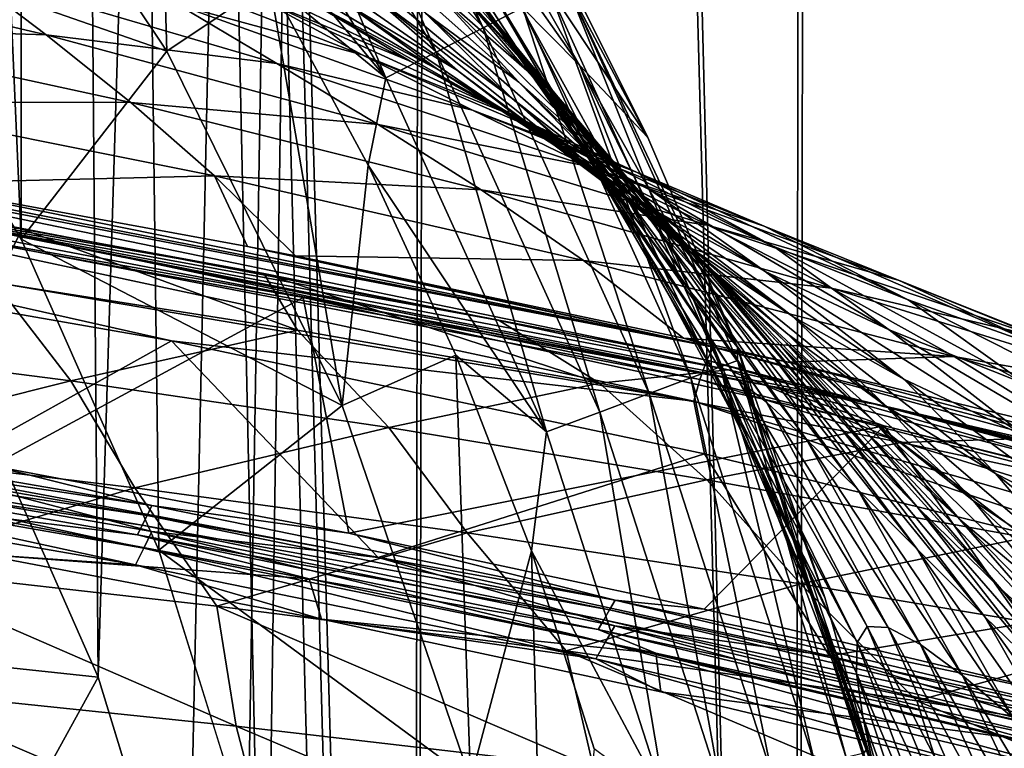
# Model space of a CAD drawing. Header units: metres. Extents: x -106 to 264, y -111 to 81.
# Tile 435 of 549: x 209.39 to 213.12, y 39.65 to 42.41. Entities that reach past the tile are written whole.
import ezdxf

# ---------------------------------------------------------------- set-up
doc = ezdxf.new("R2010")
doc.units = ezdxf.units.M
doc.layers.add('solid_20422013', color=7, linetype='CONTINUOUS')

msp = doc.modelspace()

# ---------------------------------------------------------------- linework, layer by layer
at = {"layer": 'solid_20422013'}
for points in [[(207.68718, 80.599998, 15.162481), (208.706512, 42.727901, 14.601252), (209.39856, 41.582764, 14.165705)], [(209.406982, 80.599998, 14.15769), (207.68718, 80.599998, 15.162481), (209.39856, 41.582764, 14.165705)], [(209.690262, 39.923302, -13.967779), (209.199478, 41.034443, -14.295792), (209.351608, 80.599998, -14.194724)], [(209.690262, 39.923302, -13.967779), (209.351608, 80.599998, -14.194724), (210.938843, 80.599998, -13.012347)], [(209.406982, 80.599998, 14.15769), (209.39856, 41.582764, 14.165705), (209.919586, 40.40395, 13.805857)], [(209.406982, 80.599998, 14.15769), (209.919586, 40.40395, 13.805857), (210.292465, 39.211498, 13.530157)], [(209.406982, 80.599998, 14.15769), (210.292465, 39.211498, 13.530157), (210.521744, 38.048401, 13.352639)], [(209.406982, 80.599998, 14.15769), (210.521744, 38.048401, 13.352639), (210.617859, 36.894539, 13.276338)], [(210.884857, 28.6, 13.058193), (209.406982, 80.599998, 14.15769), (210.617859, 36.894539, 13.276338)], [(210.884857, 28.6, 13.058193), (211.004013, 80.599998, 12.957083), (209.406982, 80.599998, 14.15769)], [(210.030731, 38.809837, -13.725323), (209.690262, 39.923302, -13.967779), (210.938843, 80.599998, -13.012347)], [(210.231873, 37.732426, -13.57604), (210.030731, 38.809837, -13.725323), (210.938843, 80.599998, -13.012347)], [(210.302292, 36.67207, -13.522672), (210.231873, 37.732426, -13.57604), (210.938843, 80.599998, -13.012347)], [(210.88501, 28.6, -13.058065), (210.302292, 36.67207, -13.522672), (210.938843, 80.599998, -13.012347)], [(210.884857, 28.6, 13.058193), (212.332138, 28.6, 11.699291), (211.004013, 80.599998, 12.957083)], [(212.332336, 28.6, -11.699088), (210.88501, 28.6, -13.058065), (210.938843, 80.599998, -13.012347)], [(212.332336, 28.6, -11.699088), (210.938843, 80.599998, -13.012347), (212.362701, 80.599998, -11.668878)], [(212.332138, 28.6, 11.699291), (212.431763, 80.599998, 11.595023), (211.004013, 80.599998, 12.957083)], [(212.332138, 28.6, 11.699291), (213.616867, 28.6, 10.176958), (212.431763, 80.599998, 11.595023)], [(213.617081, 28.6, -10.176676), (212.332336, 28.6, -11.699088), (212.362701, 80.599998, -11.668878)], [(213.617081, 28.6, -10.176676), (212.362701, 80.599998, -11.668878), (213.625641, 80.599998, -10.165876)], [(213.616867, 28.6, 10.176958), (213.693375, 80.599998, 10.073905), (212.431763, 80.599998, 11.595023)], [(211.148804, 42.38266, 30.219299), (210.364319, 43.685665, 30.219299), (210.50351, 43.779224, 30.390282)], [(211.148804, 42.38266, 30.219299), (210.50351, 43.779224, 30.390282), (211.298019, 42.459244, 30.390282)], [(210.970566, 42.290905, 30.094543), (210.198059, 43.573654, 30.094543), (210.364319, 43.685665, 30.219299)], [(210.970566, 42.290905, 30.094543), (210.364319, 43.685665, 30.219299), (211.148804, 42.38266, 30.219299)], [(210.779663, 42.192673, 30.022247), (210.019989, 43.453728, 30.022247), (210.198059, 43.573654, 30.094543)], [(210.779663, 42.192673, 30.022247), (210.198059, 43.573654, 30.094543), (210.970566, 42.290905, 30.094543)], [(208.706512, 42.727901, 14.601252), (209.120667, 43.533726, 30), (209.950851, 42.294518, 30)], [(209.950851, 42.294518, 30), (209.120667, 43.533726, 30), (209.921829, 43.221886, 30)], [(209.921829, 43.221886, 30), (210.019989, 43.453728, 30.022247), (210.779663, 42.192673, 30.022247)], [(210.788513, 43.271862, 46.194077), (211.289383, 42.468342, 46.369698), (211.513382, 42.24107, 38.848789)], [(211.05011, 43.0578, 38.761318), (210.788513, 43.271862, 46.194077), (211.513382, 42.24107, 38.848789)], [(210.339584, 42.555138, 30), (209.921829, 43.221886, 30), (210.779663, 42.192673, 30.022247)], [(209.950851, 42.294518, 30), (209.921829, 43.221886, 30), (210.339584, 42.555138, 30)], [(210.5802, 43.120323, 84.431526), (211.214249, 42.382088, 84.964188), (211.055573, 42.582832, 79.312943)], [(210.5802, 43.120323, 84.431526), (210.78392, 42.856339, 89.794716), (211.214249, 42.382088, 84.964188)], [(211.05011, 43.0578, 38.761318), (211.513382, 42.24107, 38.848789), (211.772522, 41.967682, 31.015438)], [(211.442505, 42.629223, 31.017462), (211.05011, 43.0578, 38.761318), (211.772522, 41.967682, 31.015438)], [(210.65593, 42.881752, 99.354416), (211.314468, 42.221081, 99.819626), (211.032013, 42.552235, 94.919785)], [(210.65593, 42.881752, 99.354416), (210.96106, 42.529758, 103.996521), (211.314468, 42.221081, 99.819626)], [(210.387375, 42.836929, 113.803696), (211.257736, 42.115891, 116.020096), (210.930817, 42.437908, 112.147903)], [(210.387375, 42.836929, 113.803696), (210.71553, 42.515961, 117.631462), (211.257736, 42.115891, 116.020096)], [(210.78392, 42.856339, 89.794716), (211.425064, 42.128338, 90.352493), (211.214249, 42.382088, 84.964188)], [(210.78392, 42.856339, 89.794716), (211.032013, 42.552235, 94.919785), (211.425064, 42.128338, 90.352493)], [(210.292038, 42.750286, 120.837639), (211.051682, 42.220463, 121.186363), (210.71553, 42.515961, 117.631462)], [(210.292038, 42.750286, 120.837639), (210.624207, 42.477364, 124.083305), (211.051682, 42.220463, 121.186363)], [(210.604828, 42.782768, 108.022484), (211.284378, 42.176674, 108.401253), (210.96106, 42.529758, 103.996521)], [(210.604828, 42.782768, 108.022484), (210.930817, 42.437908, 112.147903), (211.284378, 42.176674, 108.401253)], [(210.937088, 42.772659, 67.104576), (211.543747, 41.916145, 72.775826), (211.510727, 41.947174, 66.587601)], [(210.937088, 42.772659, 67.104576), (210.959686, 42.717377, 73.369431), (211.543747, 41.916145, 72.775826)], [(210.990799, 42.743816, 60.506157), (210.937088, 42.772659, 67.104576), (211.510727, 41.947174, 66.587601)], [(209.39856, 41.582764, 14.165705), (208.706512, 42.727901, 14.601252), (209.950851, 42.294518, 30)], [(209.937973, 42.712147, 131.631714), (210.872391, 42.256718, 132.003021), (210.494217, 42.481514, 129.449142)], [(209.937973, 42.712147, 131.631714), (210.300186, 42.493534, 134.018799), (210.872391, 42.256718, 132.003021)], [(210.144135, 42.719467, 126.70652), (210.979141, 42.22398, 127.081345), (210.624207, 42.477364, 124.083305)], [(210.144135, 42.719467, 126.70652), (210.494217, 42.481514, 129.449142), (210.979141, 42.22398, 127.081345)], [(210.959686, 42.717377, 73.369431), (211.640488, 41.810535, 78.641037), (211.543747, 41.916145, 72.775826)], [(210.959686, 42.717377, 73.369431), (211.055573, 42.582832, 79.312943), (211.640488, 41.810535, 78.641037)], [(210.990799, 42.743816, 60.506157), (211.510727, 41.947174, 66.587601), (211.542419, 41.900658, 60.067322)], [(211.111649, 42.639191, 53.589085), (210.990799, 42.743816, 60.506157), (211.542419, 41.900658, 60.067322)], [(209.63446, 42.687546, 135.954529), (210.690338, 42.280968, 136.28801), (210.300186, 42.493534, 134.018799)], [(209.63446, 42.687546, 135.954529), (209.992676, 42.469887, 138.14592), (210.690338, 42.280968, 136.28801)], [(208.223541, 42.654392, 141.963577), (209.493454, 42.356155, 142.1763), (209.174515, 42.597004, 140.028122)], [(208.223541, 42.654392, 141.963577), (208.480255, 42.388973, 144.150253), (209.493454, 42.356155, 142.1763)], [(211.111649, 42.639191, 53.589085), (211.542419, 41.900658, 60.067322), (211.630264, 41.784641, 53.236702)], [(211.289383, 42.468342, 46.369698), (211.111649, 42.639191, 53.589085), (211.630264, 41.784641, 53.236702)], [(211.466171, 42.545578, 30.809238), (211.442505, 42.629223, 31.017462), (211.772522, 41.967682, 31.015438)], [(209.174515, 42.597004, 140.028122), (210.366745, 42.247871, 140.29068), (209.992676, 42.469887, 138.14592)], [(209.174515, 42.597004, 140.028122), (209.493454, 42.356155, 142.1763), (210.366745, 42.247871, 140.29068)], [(211.055573, 42.582832, 79.312943), (211.792572, 41.641815, 84.216049), (211.640488, 41.810535, 78.641037)], [(211.055573, 42.582832, 79.312943), (211.214249, 42.382088, 84.964188), (211.792572, 41.641815, 84.216049)], [(210.61412, 40.951752, 30), (209.950851, 42.294518, 30), (210.339584, 42.555138, 30)], [(210.713364, 41.862965, 30), (210.339584, 42.555138, 30), (210.779663, 42.192673, 30.022247)], [(210.61412, 40.951752, 30), (210.339584, 42.555138, 30), (210.713364, 41.862965, 30)], [(210.96106, 42.529758, 103.996521), (211.62355, 41.875847, 104.492188), (211.314468, 42.221081, 99.819626)], [(210.96106, 42.529758, 103.996521), (211.284378, 42.176674, 108.401253), (211.62355, 41.875847, 104.492188)], [(211.032013, 42.552235, 94.919785), (211.677444, 41.834766, 95.506668), (211.425064, 42.128338, 90.352493)], [(211.032013, 42.552235, 94.919785), (211.314468, 42.221081, 99.819626), (211.677444, 41.834766, 95.506668)], [(212.04808, 41.099163, 30.593149), (211.405624, 42.514305, 30.593147), (211.466171, 42.545578, 30.809238)], [(211.466171, 42.545578, 30.809238), (211.772522, 41.967682, 31.015438), (212.112228, 41.172752, 31.012238)], [(212.111832, 41.123241, 30.80924), (211.466171, 42.545578, 30.809238), (212.112228, 41.172752, 31.012238)], [(212.04808, 41.099163, 30.593149), (211.466171, 42.545578, 30.809238), (212.111832, 41.123241, 30.80924)], [(210.300186, 42.493534, 134.018799), (211.282944, 42.042267, 134.398743), (210.872391, 42.256718, 132.003021)], [(210.300186, 42.493534, 134.018799), (210.690338, 42.280968, 136.28801), (211.282944, 42.042267, 134.398743)], [(210.71553, 42.515961, 117.631462), (211.590988, 41.818672, 119.639404), (211.257736, 42.115891, 116.020096)], [(210.71553, 42.515961, 117.631462), (211.051682, 42.220463, 121.186363), (211.590988, 41.818672, 119.639404)], [(211.934814, 41.056931, 30.390284), (211.298019, 42.459244, 30.390282), (211.405624, 42.514305, 30.593147)], [(211.934814, 41.056931, 30.390284), (211.405624, 42.514305, 30.593147), (212.04808, 41.099163, 30.593149)], [(209.992676, 42.469887, 138.14592), (211.108475, 42.070576, 138.470932), (210.690338, 42.280968, 136.28801)], [(209.992676, 42.469887, 138.14592), (210.366745, 42.247871, 140.29068), (211.108475, 42.070576, 138.470932)], [(210.494217, 42.481514, 129.449142), (211.364838, 41.987434, 129.851669), (210.979141, 42.22398, 127.081345)], [(210.494217, 42.481514, 129.449142), (210.872391, 42.256718, 132.003021), (211.364838, 41.987434, 129.851669)], [(210.624207, 42.477364, 124.083305), (211.406891, 41.947689, 124.47718), (211.051682, 42.220463, 121.186363)], [(210.624207, 42.477364, 124.083305), (210.979141, 42.22398, 127.081345), (211.406891, 41.947689, 124.47718)], [(211.77774, 40.998119, 30.219299), (211.148804, 42.38266, 30.219299), (211.298019, 42.459244, 30.390282)], [(211.289383, 42.468342, 46.369698), (211.630264, 41.784641, 53.236702), (211.765076, 41.607925, 46.117981)], [(211.513382, 42.24107, 38.848789), (211.289383, 42.468342, 46.369698), (211.765076, 41.607925, 46.117981)], [(211.77774, 40.998119, 30.219299), (211.298019, 42.459244, 30.390282), (211.934814, 41.056931, 30.390284)], [(210.930817, 42.437908, 112.147903), (211.617371, 41.835358, 112.564651), (211.284378, 42.176674, 108.401253)], [(210.930817, 42.437908, 112.147903), (211.257736, 42.115891, 116.020096), (211.617371, 41.835358, 112.564651)], [(208.480255, 42.388973, 144.150253), (209.813797, 42.0998, 144.343842), (209.493454, 42.356155, 142.1763)], [(208.480255, 42.388973, 144.150253), (208.731476, 42.102741, 146.384628), (209.813797, 42.0998, 144.343842)], [(211.590103, 40.927563, 30.094543), (210.970566, 42.290905, 30.094543), (211.148804, 42.38266, 30.219299)], [(211.590103, 40.927563, 30.094543), (211.148804, 42.38266, 30.219299), (211.77774, 40.998119, 30.219299)], [(211.214249, 42.382088, 84.964188), (211.99144, 41.42168, 89.534302), (211.792572, 41.641815, 84.216049)], [(211.214249, 42.382088, 84.964188), (211.425064, 42.128338, 90.352493), (211.99144, 41.42168, 89.534302)], [(209.493454, 42.356155, 142.1763), (210.75116, 42.016094, 142.42009), (210.366745, 42.247871, 140.29068)], [(209.493454, 42.356155, 142.1763), (209.813797, 42.0998, 144.343842), (210.75116, 42.016094, 142.42009)], [(209.39856, 41.582764, 14.165705), (209.950851, 42.294518, 30), (210.61412, 40.951752, 30)], [(210.690338, 42.280968, 136.28801), (211.730042, 41.835339, 136.666962), (211.282944, 42.042267, 134.398743)], [(210.690338, 42.280968, 136.28801), (211.108475, 42.070576, 138.470932), (211.730042, 41.835339, 136.666962)], [(211.38913, 40.852043, 30.022247), (210.779663, 42.192673, 30.022247), (210.970566, 42.290905, 30.094543)], [(211.38913, 40.852043, 30.022247), (210.970566, 42.290905, 30.094543), (211.590103, 40.927563, 30.094543)], [(210.366745, 42.247871, 140.29068), (211.548538, 41.856804, 140.60025), (211.108475, 42.070576, 138.470932)], [(210.366745, 42.247871, 140.29068), (210.75116, 42.016094, 142.42009), (211.548538, 41.856804, 140.60025)], [(210.872391, 42.256718, 132.003021), (211.786652, 41.765102, 132.423553), (211.364838, 41.987434, 129.851669)], [(210.872391, 42.256718, 132.003021), (211.282944, 42.042267, 134.398743), (211.786652, 41.765102, 132.423553)], [(211.513382, 42.24107, 38.848789), (211.765076, 41.607925, 46.117981), (211.937195, 41.37973, 38.713535)], [(211.513382, 42.24107, 38.848789), (211.937195, 41.37973, 38.713535), (212.112228, 41.172752, 31.012238)], [(212.112228, 41.172752, 31.012238), (211.772522, 41.967682, 31.015438), (211.513382, 42.24107, 38.848789)], [(210.713364, 41.862965, 30), (210.779663, 42.192673, 30.022247), (211.38913, 40.852043, 30.022247)], [(210.979141, 42.22398, 127.081345), (211.792191, 41.694904, 127.512886), (211.406891, 41.947689, 124.47718)], [(210.979141, 42.22398, 127.081345), (211.364838, 41.987434, 129.851669), (211.792191, 41.694904, 127.512886)], [(211.051682, 42.220463, 121.186363), (211.942017, 41.54388, 123.008163), (211.590988, 41.818672, 119.639404)], [(211.051682, 42.220463, 121.186363), (211.406891, 41.947689, 124.47718), (211.942017, 41.54388, 123.008163)], [(211.314468, 42.221081, 99.819626), (211.96286, 41.514366, 100.44088), (211.677444, 41.834766, 95.506668)], [(211.314468, 42.221081, 99.819626), (211.62355, 41.875847, 104.492188), (211.96286, 41.514366, 100.44088)], [(211.284378, 42.176674, 108.401253), (211.951675, 41.529503, 108.934113), (211.62355, 41.875847, 104.492188)], [(211.284378, 42.176674, 108.401253), (211.617371, 41.835358, 112.564651), (211.951675, 41.529503, 108.934113)], [(211.257736, 42.115891, 116.020096), (211.954117, 41.516815, 116.482811), (211.617371, 41.835358, 112.564651)], [(211.257736, 42.115891, 116.020096), (211.590988, 41.818672, 119.639404), (211.954117, 41.516815, 116.482811)], [(211.425064, 42.128338, 90.352493), (212.228516, 41.161816, 94.629028), (211.99144, 41.42168, 89.534302)], [(211.425064, 42.128338, 90.352493), (211.677444, 41.834766, 95.506668), (212.228516, 41.161816, 94.629028)], [(208.731476, 42.102741, 146.384628), (208.956604, 41.793274, 148.680115), (210.130814, 41.822533, 146.556824)], [(208.731476, 42.102741, 146.384628), (210.130814, 41.822533, 146.556824), (209.813797, 42.0998, 144.343842)], [(209.813797, 42.0998, 144.343842), (211.140472, 41.769138, 144.565308), (210.75116, 42.016094, 142.42009)], [(209.813797, 42.0998, 144.343842), (210.130814, 41.822533, 146.556824), (211.140472, 41.769138, 144.565308)], [(211.108475, 42.070576, 138.470932), (212.21312, 41.631851, 138.839813), (211.730042, 41.835339, 136.666962)], [(211.108475, 42.070576, 138.470932), (211.548538, 41.856804, 140.60025), (212.21312, 41.631851, 138.839813)], [(211.282944, 42.042267, 134.398743), (212.249741, 41.554367, 134.827179), (211.786652, 41.765102, 132.423553)], [(211.282944, 42.042267, 134.398743), (211.730042, 41.835339, 136.666962), (212.249741, 41.554367, 134.827179)], [(210.75116, 42.016094, 142.42009), (212.00386, 41.633919, 142.708817), (211.548538, 41.856804, 140.60025)], [(210.75116, 42.016094, 142.42009), (211.140472, 41.769138, 144.565308), (212.00386, 41.633919, 142.708817)], [(211.364838, 41.987434, 129.851669), (212.216553, 41.459522, 130.310822), (211.792191, 41.694904, 127.512886)], [(211.364838, 41.987434, 129.851669), (211.786652, 41.765102, 132.423553), (212.216553, 41.459522, 130.310822)], [(208.048477, 41.882767, 148.741959), (211.995911, 41.124203, 149.165497), (208.065262, 41.931797, 148.633194)], [(208.292435, 41.902946, 148.617569), (208.065262, 41.931797, 148.633194), (212.020874, 41.172684, 149.058075)], [(211.995911, 41.124203, 149.165497), (212.020874, 41.172684, 149.058075), (208.065262, 41.931797, 148.633194)], [(211.406891, 41.947689, 124.47718), (212.322281, 41.289108, 126.128723), (211.942017, 41.54388, 123.008163)], [(211.406891, 41.947689, 124.47718), (211.792191, 41.694904, 127.512886), (212.322281, 41.289108, 126.128723)], [(211.510727, 41.947174, 66.587601), (212.116623, 41.046932, 72.596214), (212.064743, 41.060577, 66.433525)], [(211.510727, 41.947174, 66.587601), (211.543747, 41.916145, 72.775826), (212.116623, 41.046932, 72.596214)], [(211.542419, 41.900658, 60.067322), (211.510727, 41.947174, 66.587601), (212.064743, 41.060577, 66.433525)], [(208.956604, 41.793274, 148.680115), (208.292435, 41.902946, 148.617569), (212.020874, 41.172684, 149.058075)], [(211.542419, 41.900658, 60.067322), (212.064743, 41.060577, 66.433525), (212.066147, 41.003586, 59.932922)], [(211.630264, 41.784641, 53.236702), (211.542419, 41.900658, 60.067322), (212.066147, 41.003586, 59.932922)], [(211.543747, 41.916145, 72.775826), (212.221832, 40.96476, 78.428894), (212.116623, 41.046932, 72.596214)], [(211.543747, 41.916145, 72.775826), (211.640488, 41.810535, 78.641037), (212.221832, 40.96476, 78.428894)], [(208.03064, 41.808128, 148.816742), (211.969589, 41.050491, 149.238678), (208.048477, 41.882767, 148.741959)], [(211.969589, 41.050491, 149.238678), (211.995911, 41.124203, 149.165497), (208.048477, 41.882767, 148.741959)], [(210.61412, 40.951752, 30), (210.713364, 41.862965, 30), (211.045258, 41.142319, 30)], [(211.045258, 41.142319, 30), (210.713364, 41.862965, 30), (211.38913, 40.852043, 30.022247)], [(211.548538, 41.856804, 140.60025), (212.724655, 41.425907, 140.95163), (212.21312, 41.631851, 138.839813)], [(211.548538, 41.856804, 140.60025), (212.00386, 41.633919, 142.708817), (212.724655, 41.425907, 140.95163)], [(211.62355, 41.875847, 104.492188), (212.274994, 41.179932, 105.153252), (211.96286, 41.514366, 100.44088)], [(211.62355, 41.875847, 104.492188), (211.951675, 41.529503, 108.934113), (212.274994, 41.179932, 105.153252)], [(210.130814, 41.822533, 146.556824), (208.956604, 41.793274, 148.680115), (210.255417, 41.554756, 148.81311)], [(210.130814, 41.822533, 146.556824), (210.255417, 41.554756, 148.81311), (210.437271, 41.518909, 148.832321)], [(210.130814, 41.822533, 146.556824), (210.437271, 41.518909, 148.832321), (211.528793, 41.501213, 146.752975)], [(210.130814, 41.822533, 146.556824), (211.528793, 41.501213, 146.752975), (211.140472, 41.769138, 144.565308)], [(211.590988, 41.818672, 119.639404), (212.302963, 41.222092, 120.152046), (211.954117, 41.516815, 116.482811)], [(211.590988, 41.818672, 119.639404), (211.942017, 41.54388, 123.008163), (212.302963, 41.222092, 120.152046)], [(211.617371, 41.835358, 112.564651), (212.291275, 41.195007, 113.142052), (211.951675, 41.529503, 108.934113)], [(211.617371, 41.835358, 112.564651), (211.954117, 41.516815, 116.482811), (212.291275, 41.195007, 113.142052)], [(211.677444, 41.834766, 95.506668), (212.496948, 40.873692, 99.520828), (212.228516, 41.161816, 94.629028)], [(211.677444, 41.834766, 95.506668), (211.96286, 41.514366, 100.44088), (212.496948, 40.873692, 99.520828)], [(211.730042, 41.835339, 136.666962), (212.758987, 41.352558, 137.09288), (212.249741, 41.554367, 134.827179)], [(211.730042, 41.835339, 136.666962), (212.21312, 41.631851, 138.839813), (212.758987, 41.352558, 137.09288)], [(208.000626, 41.639378, 148.864365), (211.946152, 40.968102, 149.274323), (208.03064, 41.808128, 148.816742)], [(211.946152, 40.968102, 149.274323), (211.969589, 41.050491, 149.238678), (208.03064, 41.808128, 148.816742)], [(212.238205, 41.025578, 149.674057), (208.210754, 41.7938, 149.229828), (208.488785, 41.771431, 149.331406)], [(208.295822, 41.746841, 149.177856), (208.210754, 41.7938, 149.229828), (212.238205, 41.025578, 149.674057)], [(210.255417, 41.554756, 148.81311), (208.956604, 41.793274, 148.680115), (212.020874, 41.172684, 149.058075)], [(211.630264, 41.784641, 53.236702), (212.066147, 41.003586, 59.932922), (212.113052, 40.883427, 53.122654)], [(211.765076, 41.607925, 46.117981), (211.630264, 41.784641, 53.236702), (212.113052, 40.883427, 53.122654)], [(211.640488, 41.810535, 78.641037), (212.374023, 40.82402, 83.969017), (212.221832, 40.96476, 78.428894)], [(211.640488, 41.810535, 78.641037), (211.792572, 41.641815, 84.216049), (212.374023, 40.82402, 83.969017)], [(210.466141, 41.36068, 149.399109), (209.286682, 40.723682, 148.963394), (208.295822, 41.746841, 149.177856)], [(210.466141, 41.36068, 149.399109), (208.295822, 41.746841, 149.177856), (212.238205, 41.025578, 149.674057)], [(208.46312, 41.775463, 149.408081), (209.401611, 41.619606, 149.49733), (208.488785, 41.771431, 149.331406)], [(209.298965, 41.418354, 151.158127), (209.401611, 41.619606, 149.49733), (208.46312, 41.775463, 149.408081)], [(212.238205, 41.025578, 149.674057), (208.488785, 41.771431, 149.331406), (212.647858, 40.954948, 149.805984)], [(212.077545, 41.08712, 149.807877), (212.647858, 40.954948, 149.805984), (208.488785, 41.771431, 149.331406)], [(211.209396, 41.273911, 149.697296), (212.077545, 41.08712, 149.807877), (208.488785, 41.771431, 149.331406)], [(210.317245, 41.451923, 149.593735), (211.209396, 41.273911, 149.697296), (208.488785, 41.771431, 149.331406)], [(209.401611, 41.619606, 149.49733), (210.317245, 41.451923, 149.593735), (208.488785, 41.771431, 149.331406)], [(211.140472, 41.769138, 144.565308), (212.467743, 41.396168, 144.829269), (212.00386, 41.633919, 142.708817)], [(211.140472, 41.769138, 144.565308), (211.528793, 41.501213, 146.752975), (212.467743, 41.396168, 144.829269)], [(211.786652, 41.765102, 132.423553), (212.686188, 41.239185, 132.899918), (212.216553, 41.459522, 130.310822)], [(211.786652, 41.765102, 132.423553), (212.249741, 41.554367, 134.827179), (212.686188, 41.239185, 132.899918)], [(211.792191, 41.694904, 127.512886), (212.742676, 41.052025, 129.005951), (212.322281, 41.289108, 126.128723)], [(211.792191, 41.694904, 127.512886), (212.216553, 41.459522, 130.310822), (212.742676, 41.052025, 129.005951)], [(207.990875, 41.54137, 148.845642), (209.967834, 41.197388, 149.034531), (208.000626, 41.639378, 148.864365)], [(209.967834, 41.197388, 149.034531), (211.946152, 40.968102, 149.274323), (208.000626, 41.639378, 148.864365)], [(211.792572, 41.641815, 84.216049), (212.566696, 40.634895, 89.254883), (212.374023, 40.82402, 83.969017)], [(211.792572, 41.641815, 84.216049), (211.99144, 41.42168, 89.534302), (212.566696, 40.634895, 89.254883)], [(212.00386, 41.633919, 142.708817), (213.256592, 41.211464, 143.03688), (212.724655, 41.425907, 140.95163)], [(212.00386, 41.633919, 142.708817), (212.467743, 41.396168, 144.829269), (213.256592, 41.211464, 143.03688)], [(212.21312, 41.631851, 138.839813), (213.312698, 41.155346, 139.253632), (212.758987, 41.352558, 137.09288)], [(212.21312, 41.631851, 138.839813), (212.724655, 41.425907, 140.95163), (213.312698, 41.155346, 139.253632)], [(209.298965, 41.418354, 151.158127), (210.444855, 41.238174, 151.135773), (209.401611, 41.619606, 149.49733)], [(210.444855, 41.238174, 151.135773), (210.317245, 41.451923, 149.593735), (209.401611, 41.619606, 149.49733)], [(211.765076, 41.607925, 46.117981), (212.113052, 40.883427, 53.122654), (212.197174, 40.708202, 46.031223)], [(211.937195, 41.37973, 38.713535), (211.765076, 41.607925, 46.117981), (212.197174, 40.708202, 46.031223)], [(209.919586, 40.40395, 13.805857), (209.39856, 41.582764, 14.165705), (210.61412, 40.951752, 30)], [(210.437271, 41.518909, 148.832321), (210.255417, 41.554756, 148.81311), (212.020874, 41.172684, 149.058075)], [(209.060623, 40.692669, 148.700592), (209.967834, 41.197388, 149.034531), (207.990875, 41.54137, 148.845642)], [(211.907669, 41.206814, 148.998047), (210.437271, 41.518909, 148.832321), (212.020874, 41.172684, 149.058075)], [(211.528793, 41.501213, 146.752975), (210.437271, 41.518909, 148.832321), (211.907669, 41.206814, 148.998047)], [(211.942017, 41.54388, 123.008163), (212.676941, 40.948936, 123.568748), (212.302963, 41.222092, 120.152046)], [(211.942017, 41.54388, 123.008163), (212.322281, 41.289108, 126.128723), (212.676941, 40.948936, 123.568748)], [(211.951675, 41.529503, 108.934113), (212.607605, 40.844242, 109.641083), (212.274994, 41.179932, 105.153252)], [(211.951675, 41.529503, 108.934113), (212.291275, 41.195007, 113.142052), (212.607605, 40.844242, 109.641083)], [(212.249741, 41.554367, 134.827179), (213.207108, 41.031536, 135.309906), (212.686188, 41.239185, 132.899918)], [(212.249741, 41.554367, 134.827179), (212.758987, 41.352558, 137.09288), (213.207108, 41.031536, 135.309906)], [(211.528793, 41.501213, 146.752975), (211.907669, 41.206814, 148.998047), (212.932968, 41.137367, 146.988663)], [(211.528793, 41.501213, 146.752975), (212.932968, 41.137367, 146.988663), (212.467743, 41.396168, 144.829269)], [(211.954117, 41.516815, 116.482811), (212.639145, 40.882381, 117.111343), (212.291275, 41.195007, 113.142052)], [(211.954117, 41.516815, 116.482811), (212.302963, 41.222092, 120.152046), (212.639145, 40.882381, 117.111343)], [(211.96286, 41.514366, 100.44088), (212.792511, 40.568424, 104.209755), (212.496948, 40.873692, 99.520828)], [(211.96286, 41.514366, 100.44088), (212.274994, 41.179932, 105.153252), (212.792511, 40.568424, 104.209755)], [(211.58902, 41.036274, 151.111206), (211.209396, 41.273911, 149.697296), (210.317245, 41.451923, 149.593735)], [(210.444855, 41.238174, 151.135773), (211.58902, 41.036274, 151.111206), (210.317245, 41.451923, 149.593735)], [(212.216553, 41.459522, 130.310822), (213.210678, 40.830688, 131.660278), (212.742676, 41.052025, 129.005951)], [(212.216553, 41.459522, 130.310822), (212.686188, 41.239185, 132.899918), (213.210678, 40.830688, 131.660278)], [(208.382675, 41.200169, 153.5448), (209.586227, 41.045231, 153.50116), (209.298965, 41.418354, 151.158127)], [(209.586227, 41.045231, 153.50116), (210.444855, 41.238174, 151.135773), (209.298965, 41.418354, 151.158127)], [(211.99144, 41.42168, 89.534302), (212.79335, 40.40757, 94.324677), (212.566696, 40.634895, 89.254883)], [(211.99144, 41.42168, 89.534302), (212.228516, 41.161816, 94.629028), (212.79335, 40.40757, 94.324677)], [(212.724655, 41.425907, 140.95163), (213.901688, 40.956512, 141.345551), (213.312698, 41.155346, 139.253632)], [(212.724655, 41.425907, 140.95163), (213.256592, 41.211464, 143.03688), (213.901688, 40.956512, 141.345551)], [(211.937195, 41.37973, 38.713535), (212.197174, 40.708202, 46.031223), (212.309769, 40.486588, 38.663021)], [(212.112228, 41.172752, 31.012238), (211.937195, 41.37973, 38.713535), (212.309769, 40.486588, 38.663021)], [(212.467743, 41.396168, 144.829269), (213.800827, 40.982456, 145.129761), (213.256592, 41.211464, 143.03688)], [(212.467743, 41.396168, 144.829269), (212.932968, 41.137367, 146.988663), (213.800827, 40.982456, 145.129761)], [(210.466141, 41.36068, 149.399109), (210.639282, 40.468857, 149.110474), (209.286682, 40.723682, 148.963394)], [(212.668137, 40.875652, 149.678101), (210.639282, 40.468857, 149.110474), (210.466141, 41.36068, 149.399109)], [(212.668137, 40.875652, 149.678101), (210.466141, 41.36068, 149.399109), (212.238205, 41.025578, 149.674057)], [(212.758987, 41.352558, 137.09288), (213.78476, 40.83411, 137.570786), (213.207108, 41.031536, 135.309906)], [(212.758987, 41.352558, 137.09288), (213.312698, 41.155346, 139.253632), (213.78476, 40.83411, 137.570786)], [(211.58902, 41.036274, 151.111206), (212.077545, 41.08712, 149.807877), (211.209396, 41.273911, 149.697296)], [(212.322281, 41.289108, 126.128723), (213.089081, 40.695084, 126.729317), (212.676941, 40.948936, 123.568748)], [(212.322281, 41.289108, 126.128723), (212.742676, 41.052025, 129.005951), (213.089081, 40.695084, 126.729317)], [(209.586227, 41.045231, 153.50116), (210.79071, 40.86898, 153.451202), (210.444855, 41.238174, 151.135773)], [(210.79071, 40.86898, 153.451202), (211.58902, 41.036274, 151.111206), (210.444855, 41.238174, 151.135773)], [(212.302963, 41.222092, 120.152046), (213.006912, 40.591698, 120.832855), (212.639145, 40.882381, 117.111343)], [(212.302963, 41.222092, 120.152046), (212.676941, 40.948936, 123.568748), (213.006912, 40.591698, 120.832855)], [(212.686188, 41.239185, 132.899918), (213.732483, 40.62331, 134.117981), (213.210678, 40.830688, 131.660278)], [(212.686188, 41.239185, 132.899918), (213.207108, 41.031536, 135.309906), (213.732483, 40.62331, 134.117981)], [(208.573318, 40.79137, 156.006973), (209.586227, 41.045231, 153.50116), (208.382675, 41.200169, 153.5448)], [(209.060623, 40.692669, 148.700592), (210.750381, 40.377014, 148.882523), (209.967834, 41.197388, 149.034531)], [(209.967834, 41.197388, 149.034531), (211.98732, 40.768917, 149.273056), (211.946152, 40.968102, 149.274323)], [(210.750381, 40.377014, 148.882523), (211.98732, 40.768917, 149.273056), (209.967834, 41.197388, 149.034531)], [(212.304031, 41.115906, 149.047043), (211.907669, 41.206814, 148.998047), (212.020874, 41.172684, 149.058075)], [(212.932968, 41.137367, 146.988663), (211.907669, 41.206814, 148.998047), (212.304031, 41.115906, 149.047043)], [(212.291275, 41.195007, 113.142052), (212.954544, 40.520042, 113.901634), (212.607605, 40.844242, 109.641083)], [(212.291275, 41.195007, 113.142052), (212.639145, 40.882381, 117.111343), (212.954544, 40.520042, 113.901634)], [(211.995911, 41.124203, 149.165497), (215.860413, 40.111385, 149.761017), (212.020874, 41.172684, 149.058075)], [(212.304031, 41.115906, 149.047043), (212.020874, 41.172684, 149.058075), (215.89325, 40.159145, 149.655396)], [(215.860413, 40.111385, 149.761017), (215.89325, 40.159145, 149.655396), (212.020874, 41.172684, 149.058075)], [(212.111832, 41.123241, 30.80924), (212.112228, 41.172752, 31.012238), (212.442642, 40.224834, 31.006756)], [(212.112228, 41.172752, 31.012238), (212.309769, 40.486588, 38.663021), (212.442642, 40.224834, 31.006756)], [(212.228516, 41.161816, 94.629028), (213.049149, 40.151955, 99.203415), (212.79335, 40.40757, 94.324677)], [(212.228516, 41.161816, 94.629028), (212.496948, 40.873692, 99.520828), (213.049149, 40.151955, 99.203415)], [(212.274994, 41.179932, 105.153252), (213.111221, 40.257092, 108.694016), (212.792511, 40.568424, 104.209755)], [(212.274994, 41.179932, 105.153252), (212.607605, 40.844242, 109.641083), (213.111221, 40.257092, 108.694016)], [(211.100586, 39.534317, 30), (210.61412, 40.951752, 30), (211.045258, 41.142319, 30)], [(211.331696, 40.402317, 30), (211.045258, 41.142319, 30), (211.38913, 40.852043, 30.022247)], [(211.100586, 39.534317, 30), (211.045258, 41.142319, 30), (211.331696, 40.402317, 30)], [(211.969589, 41.050491, 149.238678), (215.826477, 40.038757, 149.832108), (211.995911, 41.124203, 149.165497)], [(215.826477, 40.038757, 149.832108), (215.860413, 40.111385, 149.761017), (211.995911, 41.124203, 149.165497)], [(212.524353, 39.619473, 30.593149), (212.04808, 41.099163, 30.593149), (212.111832, 41.123241, 30.80924)], [(212.111832, 41.123241, 30.80924), (212.442642, 40.224834, 31.006756), (212.604324, 39.655651, 31.00235)], [(212.590454, 39.636032, 30.80924), (212.111832, 41.123241, 30.80924), (212.604324, 39.655651, 31.00235)], [(212.524353, 39.619473, 30.593149), (212.111832, 41.123241, 30.80924), (212.590454, 39.636032, 30.80924)], [(212.932968, 41.137367, 146.988663), (212.304031, 41.115906, 149.047043), (213.392746, 40.851593, 149.194717)], [(213.392746, 40.851593, 149.194717), (212.304031, 41.115906, 149.047043), (215.89325, 40.159145, 149.655396)], [(212.932968, 41.137367, 146.988663), (213.392746, 40.851593, 149.194717), (214.348648, 40.732315, 147.257462)], [(212.932968, 41.137367, 146.988663), (214.348648, 40.732315, 147.257462), (213.800827, 40.982456, 145.129761)], [(211.58902, 41.036274, 151.111206), (212.731628, 40.812584, 151.084366), (212.077545, 41.08712, 149.807877)], [(212.406952, 39.590656, 30.390284), (211.934814, 41.056931, 30.390284), (212.04808, 41.099163, 30.593149)], [(212.406952, 39.590656, 30.390284), (212.04808, 41.099163, 30.593149), (212.524353, 39.619473, 30.593149)], [(212.077545, 41.08712, 149.807877), (213.199615, 40.826767, 149.963196), (212.647858, 40.954948, 149.805984)], [(212.731628, 40.812584, 151.084366), (213.199615, 40.826767, 149.963196), (212.077545, 41.08712, 149.807877)], [(208.573318, 40.79137, 156.006973), (209.828674, 40.640789, 155.938461), (209.586227, 41.045231, 153.50116)], [(209.690262, 39.923302, -13.967779), (208.838272, 40.013573, -13.631126), (209.199478, 41.034443, -14.295792)], [(209.828674, 40.640789, 155.938461), (210.79071, 40.86898, 153.451202), (209.586227, 41.045231, 153.50116)], [(210.79071, 40.86898, 153.451202), (211.996185, 40.67123, 153.394897), (211.58902, 41.036274, 151.111206)], [(211.996185, 40.67123, 153.394897), (212.731628, 40.812584, 151.084366), (211.58902, 41.036274, 151.111206)], [(212.244125, 39.550423, 30.219301), (211.77774, 40.998119, 30.219299), (211.934814, 41.056931, 30.390284)], [(212.244125, 39.550423, 30.219301), (211.934814, 41.056931, 30.390284), (212.406952, 39.590656, 30.390284)], [(211.946152, 40.968102, 149.274323), (215.771225, 39.874649, 149.872879), (211.969589, 41.050491, 149.238678)], [(215.771225, 39.874649, 149.872879), (215.826477, 40.038757, 149.832108), (211.969589, 41.050491, 149.238678)], [(212.064743, 41.060577, 66.433525), (212.603806, 40.115078, 66.80217), (212.566055, 40.055134, 60.238434)], [(212.064743, 41.060577, 66.433525), (212.116623, 41.046932, 72.596214), (212.603806, 40.115078, 66.80217)], [(212.066147, 41.003586, 59.932922), (212.064743, 41.060577, 66.433525), (212.566055, 40.055134, 60.238434)], [(212.116623, 41.046932, 72.596214), (212.683334, 40.111576, 73.009438), (212.603806, 40.115078, 66.80217)], [(212.116623, 41.046932, 72.596214), (212.221832, 40.96476, 78.428894), (212.683334, 40.111576, 73.009438)], [(212.742676, 41.052025, 129.005951), (213.551392, 40.458435, 129.635162), (213.089081, 40.695084, 126.729317)], [(212.742676, 41.052025, 129.005951), (213.210678, 40.830688, 131.660278), (213.551392, 40.458435, 129.635162)], [(212.049576, 39.502037, 30.094543), (211.590103, 40.927563, 30.094543), (211.77774, 40.998119, 30.219299)], [(212.049576, 39.502037, 30.094543), (211.77774, 40.998119, 30.219299), (212.244125, 39.550423, 30.219301)], [(212.066147, 41.003586, 59.932922), (212.566055, 40.055134, 60.238434), (212.563126, 39.938431, 53.35313)], [(212.113052, 40.883427, 53.122654), (212.066147, 41.003586, 59.932922), (212.563126, 39.938431, 53.35313)], [(216.182877, 40.005501, 150.302231), (212.238205, 41.025578, 149.674057), (212.647858, 40.954948, 149.805984)], [(212.668137, 40.875652, 149.678101), (212.238205, 41.025578, 149.674057), (216.182877, 40.005501, 150.302231)], [(214.018982, 40.263836, 149.562408), (215.771225, 39.874649, 149.872879), (211.946152, 40.968102, 149.274323)], [(211.98732, 40.768917, 149.273056), (214.018982, 40.263836, 149.562408), (211.946152, 40.968102, 149.274323)], [(212.221832, 40.96476, 78.428894), (212.804947, 40.046951, 78.872505), (212.683334, 40.111576, 73.009438)], [(212.221832, 40.96476, 78.428894), (212.374023, 40.82402, 83.969017), (212.804947, 40.046951, 78.872505)], [(209.919586, 40.40395, 13.805857), (210.61412, 40.951752, 30), (211.100586, 39.534317, 30)], [(211.841217, 39.450264, 30.022247), (211.38913, 40.852043, 30.022247), (211.590103, 40.927563, 30.094543)], [(211.841217, 39.450264, 30.022247), (211.590103, 40.927563, 30.094543), (212.049576, 39.502037, 30.094543)], [(216.182877, 40.005501, 150.302231), (212.647858, 40.954948, 149.805984), (216.716995, 39.877262, 150.478729)], [(216.360535, 39.986912, 150.489273), (216.716995, 39.877262, 150.478729), (212.647858, 40.954948, 149.805984)], [(215.337158, 40.27499, 150.302704), (216.360535, 39.986912, 150.489273), (212.647858, 40.954948, 149.805984)], [(214.284851, 40.555454, 150.127731), (215.337158, 40.27499, 150.302704), (212.647858, 40.954948, 149.805984)], [(213.199615, 40.826767, 149.963196), (214.284851, 40.555454, 150.127731), (212.647858, 40.954948, 149.805984)], [(212.676941, 40.948936, 123.568748), (213.409317, 40.320934, 124.296547), (213.006912, 40.591698, 120.832855)], [(212.676941, 40.948936, 123.568748), (213.089081, 40.695084, 126.729317), (213.409317, 40.320934, 124.296547)], [(212.113052, 40.883427, 53.122654), (212.563126, 39.938431, 53.35313), (212.587509, 39.772423, 46.182877)], [(212.197174, 40.708202, 46.031223), (212.113052, 40.883427, 53.122654), (212.587509, 39.772423, 46.182877)], [(208.315491, 40.846287, 148.974533), (209.893372, 40.573212, 149.130676), (208.300339, 40.809048, 149.077957)], [(209.286682, 40.723682, 148.963394), (209.893372, 40.573212, 149.130676), (208.315491, 40.846287, 148.974533)], [(209.828674, 40.640789, 155.938461), (211.087723, 40.469467, 155.858887), (210.79071, 40.86898, 153.451202)], [(212.668137, 40.875652, 149.678101), (211.985977, 40.181141, 149.277954), (210.639282, 40.468857, 149.110474)], [(211.087723, 40.469467, 155.858887), (211.996185, 40.67123, 153.394897), (210.79071, 40.86898, 153.451202)], [(211.331696, 40.402317, 30), (211.38913, 40.852043, 30.022247), (211.841217, 39.450264, 30.022247)], [(212.668137, 40.875652, 149.678101), (213.39032, 39.847107, 149.476212), (211.985977, 40.181141, 149.277954)], [(212.496948, 40.873692, 99.520828), (213.332169, 39.877464, 103.89257), (213.049149, 40.151955, 99.203415)], [(212.496948, 40.873692, 99.520828), (212.792511, 40.568424, 104.209755), (213.332169, 39.877464, 103.89257)], [(212.639145, 40.882381, 117.111343), (213.316803, 40.215542, 117.92765), (212.954544, 40.520042, 113.901634)], [(212.639145, 40.882381, 117.111343), (213.006912, 40.591698, 120.832855), (213.316803, 40.215542, 117.92765)], [(214.899155, 40.315083, 150.02832), (213.39032, 39.847107, 149.476212), (212.668137, 40.875652, 149.678101)], [(214.899155, 40.315083, 150.02832), (212.668137, 40.875652, 149.678101), (216.182877, 40.005501, 150.302231)], [(208.300339, 40.809048, 149.077957), (209.875351, 40.536118, 149.233704), (208.285202, 40.771805, 149.181396)], [(209.893372, 40.573212, 149.130676), (209.875351, 40.536118, 149.233704), (208.300339, 40.809048, 149.077957)], [(211.996185, 40.67123, 153.394897), (213.202774, 40.451801, 153.33223), (212.731628, 40.812584, 151.084366)], [(212.374023, 40.82402, 83.969017), (212.964432, 39.929688, 84.435852), (212.804947, 40.046951, 78.872505)], [(212.374023, 40.82402, 83.969017), (212.566696, 40.634895, 89.254883), (212.964432, 39.929688, 84.435852)], [(212.607605, 40.844242, 109.641083), (213.449142, 39.950779, 112.971809), (213.111221, 40.257092, 108.694016)], [(212.607605, 40.844242, 109.641083), (212.954544, 40.520042, 113.901634), (213.449142, 39.950779, 112.971809)], [(212.731628, 40.812584, 151.084366), (213.872849, 40.567032, 151.055161), (213.199615, 40.826767, 149.963196)], [(213.202774, 40.451801, 153.33223), (213.872849, 40.567032, 151.055161), (212.731628, 40.812584, 151.084366)], [(208.285202, 40.771805, 149.181396), (209.85733, 40.499023, 149.336716), (208.270065, 40.734566, 149.284821)], [(209.875351, 40.536118, 149.233704), (209.85733, 40.499023, 149.336716), (208.285202, 40.771805, 149.181396)], [(208.823288, 40.340866, 158.547989), (209.828674, 40.640789, 155.938461), (208.573318, 40.79137, 156.006973)], [(208.270065, 40.734566, 149.284821), (209.83931, 40.461929, 149.439743), (209.164566, 40.545357, 149.473343)], [(209.85733, 40.499023, 149.336716), (209.83931, 40.461929, 149.439743), (208.270065, 40.734566, 149.284821)], [(208.315033, 40.747887, 148.807938), (208.289276, 40.684673, 148.983521), (209.862579, 40.412327, 149.138672)], [(209.893219, 40.475288, 148.963776), (209.060623, 40.692669, 148.700592), (208.315033, 40.747887, 148.807938)], [(209.893219, 40.475288, 148.963776), (208.315033, 40.747887, 148.807938), (209.862579, 40.412327, 149.138672)], [(210.750381, 40.377014, 148.882523), (212.46022, 40.004692, 149.100708), (211.98732, 40.768917, 149.273056)], [(212.46022, 40.004692, 149.100708), (214.018982, 40.263836, 149.562408), (211.98732, 40.768917, 149.273056)], [(209.286682, 40.723682, 148.963394), (210.639282, 40.468857, 149.110474), (209.893372, 40.573212, 149.130676)], [(212.197174, 40.708202, 46.031223), (212.587509, 39.772423, 46.182877), (212.63121, 39.565296, 38.735809)], [(212.309769, 40.486588, 38.663021), (212.197174, 40.708202, 46.031223), (212.63121, 39.565296, 38.735809)], [(208.289276, 40.684673, 148.983521), (208.263519, 40.62146, 149.159103), (209.83194, 40.349365, 149.313553)], [(209.862579, 40.412327, 149.138672), (208.289276, 40.684673, 148.983521), (209.83194, 40.349365, 149.313553)], [(209.893219, 40.475288, 148.963776), (210.750381, 40.377014, 148.882523), (209.060623, 40.692669, 148.700592)], [(211.087723, 40.469467, 155.858887), (212.350449, 40.277126, 155.76825), (211.996185, 40.67123, 153.394897)], [(212.350449, 40.277126, 155.76825), (213.202774, 40.451801, 153.33223), (211.996185, 40.67123, 153.394897)], [(213.089081, 40.695084, 126.729317), (213.861053, 40.068066, 127.492409), (213.409317, 40.320934, 124.296547)], [(213.089081, 40.695084, 126.729317), (213.551392, 40.458435, 129.635162), (213.861053, 40.068066, 127.492409)], [(208.823288, 40.340866, 158.547989), (210.139847, 40.192406, 158.451401), (209.828674, 40.640789, 155.938461)], [(210.139847, 40.192406, 158.451401), (211.087723, 40.469467, 155.858887), (209.828674, 40.640789, 155.938461)], [(212.566696, 40.634895, 89.254883), (213.157455, 39.768391, 89.744614), (212.964432, 39.929688, 84.435852)], [(212.566696, 40.634895, 89.254883), (212.79335, 40.40757, 94.324677), (213.157455, 39.768391, 89.744614)], [(209.241013, 40.389591, 149.42981), (209.83194, 40.349365, 149.313553), (208.263519, 40.62146, 149.159103)], [(213.006912, 40.591698, 120.832855), (213.709305, 39.930099, 121.703011), (213.316803, 40.215542, 117.92765)], [(213.006912, 40.591698, 120.832855), (213.409317, 40.320934, 124.296547), (213.709305, 39.930099, 121.703011)], [(209.893372, 40.573212, 149.130676), (211.64827, 40.214783, 149.338058), (209.875351, 40.536118, 149.233704)], [(210.639282, 40.468857, 149.110474), (211.64827, 40.214783, 149.338058), (209.893372, 40.573212, 149.130676)], [(212.792511, 40.568424, 104.209755), (213.640823, 39.593475, 108.391129), (213.332169, 39.877464, 103.89257)], [(212.792511, 40.568424, 104.209755), (213.111221, 40.257092, 108.694016), (213.640823, 39.593475, 108.391129)], [(209.164566, 40.545357, 149.473343), (210.489746, 40.295326, 149.61618), (209.241013, 40.389591, 149.42981)], [(209.83931, 40.461929, 149.439743), (210.489746, 40.295326, 149.61618), (209.164566, 40.545357, 149.473343)], [(209.875351, 40.536118, 149.233704), (211.62706, 40.177883, 149.440536), (209.85733, 40.499023, 149.336716)], [(211.64827, 40.214783, 149.338058), (211.62706, 40.177883, 149.440536), (209.875351, 40.536118, 149.233704)], [(212.954544, 40.520042, 113.901634), (213.806122, 39.658321, 117.037453), (213.449142, 39.950779, 112.971809)], [(212.954544, 40.520042, 113.901634), (213.316803, 40.215542, 117.92765), (213.806122, 39.658321, 117.037453)], [(209.85733, 40.499023, 149.336716), (211.605835, 40.14098, 149.543015), (209.83931, 40.461929, 149.439743)], [(211.62706, 40.177883, 149.440536), (211.605835, 40.14098, 149.543015), (209.85733, 40.499023, 149.336716)], [(209.893219, 40.475288, 148.963776), (209.862579, 40.412327, 149.138672), (211.611221, 40.055202, 149.34462)], [(211.647293, 40.117836, 149.170654), (210.750381, 40.377014, 148.882523), (209.893219, 40.475288, 148.963776)], [(211.647293, 40.117836, 149.170654), (209.893219, 40.475288, 148.963776), (211.611221, 40.055202, 149.34462)], [(212.309769, 40.486588, 38.663021), (212.63121, 39.565296, 38.735809), (212.686127, 39.324768, 30.999458)], [(212.604324, 39.655651, 31.00235), (212.309769, 40.486588, 38.663021), (212.686127, 39.324768, 30.999458)], [(212.604324, 39.655651, 31.00235), (212.442642, 40.224834, 31.006756), (212.309769, 40.486588, 38.663021)], [(209.83931, 40.461929, 149.439743), (211.584625, 40.10408, 149.645493), (210.489746, 40.295326, 149.61618)], [(211.605835, 40.14098, 149.543015), (211.584625, 40.10408, 149.645493), (209.83931, 40.461929, 149.439743)], [(210.139847, 40.192406, 158.451401), (211.462723, 40.023567, 158.338318), (211.087723, 40.469467, 155.858887)], [(210.639282, 40.468857, 149.110474), (211.985977, 40.181141, 149.277954), (211.64827, 40.214783, 149.338058)], [(211.462723, 40.023567, 158.338318), (212.350449, 40.277126, 155.76825), (211.087723, 40.469467, 155.858887)], [(212.350449, 40.277126, 155.76825), (213.616867, 40.063492, 155.666611), (213.202774, 40.451801, 153.33223)], [(209.862579, 40.412327, 149.138672), (209.83194, 40.349365, 149.313553), (211.575134, 39.992573, 149.518585)], [(211.611221, 40.055202, 149.34462), (209.862579, 40.412327, 149.138672), (211.575134, 39.992573, 149.518585)], [(210.292465, 39.211498, 13.530157), (209.919586, 40.40395, 13.805857), (211.100586, 39.534317, 30)], [(211.395523, 38.067268, 30), (211.100586, 39.534317, 30), (211.331696, 40.402317, 30)], [(211.569122, 39.652077, 30), (211.331696, 40.402317, 30), (211.841217, 39.450264, 30.022247)], [(211.395523, 38.067268, 30), (211.331696, 40.402317, 30), (211.569122, 39.652077, 30)], [(212.79335, 40.40757, 94.324677), (213.379776, 39.571655, 94.843414), (213.157455, 39.768391, 89.744614)], [(212.79335, 40.40757, 94.324677), (213.049149, 40.151955, 99.203415), (213.379776, 39.571655, 94.843414)], [(209.241013, 40.389591, 149.42981), (210.536255, 40.143349, 149.570236), (209.83194, 40.349365, 149.313553)], [(210.489746, 40.295326, 149.61618), (210.536255, 40.143349, 149.570236), (209.241013, 40.389591, 149.42981)], [(211.647293, 40.117836, 149.170654), (212.46022, 40.004692, 149.100708), (210.750381, 40.377014, 148.882523)], [(210.21286, 39.738209, 161.053223), (210.139847, 40.192406, 158.451401), (208.823288, 40.340866, 158.547989)], [(208.86673, 39.877865, 161.17395), (210.21286, 39.738209, 161.053223), (208.823288, 40.340866, 158.547989)], [(210.536255, 40.143349, 149.570236), (211.575134, 39.992573, 149.518585), (209.83194, 40.349365, 149.313553)], [(210.489746, 40.295326, 149.61618), (211.802368, 40.014519, 149.77774), (210.536255, 40.143349, 149.570236)], [(211.584625, 40.10408, 149.645493), (211.802368, 40.014519, 149.77774), (210.489746, 40.295326, 149.61618)], [(211.462723, 40.023567, 158.338318), (212.791824, 39.833981, 158.208801), (212.350449, 40.277126, 155.76825)], [(212.791824, 39.833981, 158.208801), (213.616867, 40.063492, 155.666611), (212.350449, 40.277126, 155.76825)], [(212.46022, 40.004692, 149.100708), (214.191727, 39.576492, 149.358582), (214.018982, 40.263836, 149.562408)], [(213.111221, 40.257092, 108.694016), (213.97348, 39.309349, 112.698082), (213.640823, 39.593475, 108.391129)], [(213.111221, 40.257092, 108.694016), (213.449142, 39.950779, 112.971809), (213.97348, 39.309349, 112.698082)], [(211.64827, 40.214783, 149.338058), (213.591232, 39.754078, 149.611374), (211.62706, 40.177883, 149.440536)], [(213.39032, 39.847107, 149.476212), (213.591232, 39.754078, 149.611374), (211.64827, 40.214783, 149.338058)], [(211.985977, 40.181141, 149.277954), (213.39032, 39.847107, 149.476212), (211.64827, 40.214783, 149.338058)], [(211.567276, 39.579601, 160.911026), (211.462723, 40.023567, 158.338318), (210.139847, 40.192406, 158.451401)], [(210.21286, 39.738209, 161.053223), (211.567276, 39.579601, 160.911026), (210.139847, 40.192406, 158.451401)], [(211.62706, 40.177883, 149.440536), (213.566483, 39.71743, 149.71315), (211.605835, 40.14098, 149.543015)], [(213.591232, 39.754078, 149.611374), (213.566483, 39.71743, 149.71315), (211.62706, 40.177883, 149.440536)], [(210.536255, 40.143349, 149.570236), (211.821259, 39.867573, 149.728851), (211.575134, 39.992573, 149.518585)], [(211.802368, 40.014519, 149.77774), (211.821259, 39.867573, 149.728851), (210.536255, 40.143349, 149.570236)], [(211.605835, 40.14098, 149.543015), (213.541718, 39.680782, 149.814926), (211.584625, 40.10408, 149.645493)], [(213.566483, 39.71743, 149.71315), (213.541718, 39.680782, 149.814926), (211.605835, 40.14098, 149.543015)], [(213.049149, 40.151955, 99.203415), (213.62941, 39.347633, 99.758064), (213.379776, 39.571655, 94.843414)], [(213.049149, 40.151955, 99.203415), (213.332169, 39.877464, 103.89257), (213.62941, 39.347633, 99.758064)], [(211.584625, 40.10408, 149.645493), (213.516968, 39.644131, 149.916687), (211.802368, 40.014519, 149.77774)], [(213.541718, 39.680782, 149.814926), (213.516968, 39.644131, 149.916687), (211.584625, 40.10408, 149.645493)], [(211.647293, 40.117836, 149.170654), (211.611221, 40.055202, 149.34462), (213.550613, 39.595432, 149.616425)], [(213.592712, 39.657631, 149.443665), (212.46022, 40.004692, 149.100708), (211.647293, 40.117836, 149.170654)], [(213.592712, 39.657631, 149.443665), (211.647293, 40.117836, 149.170654), (213.550613, 39.595432, 149.616425)], [(212.566055, 40.055134, 60.238434), (212.603806, 40.115078, 66.80217), (213.044495, 39.046223, 60.366653)], [(212.603806, 40.115078, 66.80217), (213.125137, 39.107082, 66.959908), (213.044495, 39.046223, 60.366653)], [(212.603806, 40.115078, 66.80217), (212.683334, 40.111576, 73.009438), (213.125137, 39.107082, 66.959908)], [(212.683334, 40.111576, 73.009438), (213.23262, 39.116253, 73.183121), (213.125137, 39.107082, 66.959908)], [(212.683334, 40.111576, 73.009438), (212.804947, 40.046951, 78.872505), (213.23262, 39.116253, 73.183121)], [(212.791824, 39.833981, 158.208801), (214.127075, 39.62328, 158.062912), (213.616867, 40.063492, 155.666611)], [(211.611221, 40.055202, 149.34462), (211.575134, 39.992573, 149.518585), (213.508514, 39.533234, 149.789185)], [(213.550613, 39.595432, 149.616425), (211.611221, 40.055202, 149.34462), (213.508514, 39.533234, 149.789185)], [(212.563126, 39.938431, 53.35313), (212.566055, 40.055134, 60.238434), (212.984863, 38.93922, 53.44453)], [(212.566055, 40.055134, 60.238434), (213.044495, 39.046223, 60.366653), (212.984863, 38.93922, 53.44453)], [(212.804947, 40.046951, 78.872505), (213.368317, 39.075317, 79.051506), (213.23262, 39.116253, 73.183121)], [(212.804947, 40.046951, 78.872505), (212.964432, 39.929688, 84.435852), (213.368317, 39.075317, 79.051506)], [(209.690262, 39.923302, -13.967779), (209.175537, 38.991657, -13.377502), (208.838272, 40.013573, -13.631126)], [(212.92981, 39.401619, 160.747498), (212.791824, 39.833981, 158.208801), (211.462723, 40.023567, 158.338318)], [(211.567276, 39.579601, 160.911026), (212.92981, 39.401619, 160.747498), (211.462723, 40.023567, 158.338318)], [(213.187775, 39.541176, 149.919525), (213.508514, 39.533234, 149.789185), (211.575134, 39.992573, 149.518585)], [(211.821259, 39.867573, 149.728851), (213.187775, 39.541176, 149.919525), (211.575134, 39.992573, 149.518585)], [(211.802368, 40.014519, 149.77774), (213.158463, 39.692257, 149.966934), (211.821259, 39.867573, 149.728851)], [(213.516968, 39.644131, 149.916687), (213.158463, 39.692257, 149.966934), (211.802368, 40.014519, 149.77774)], [(213.592712, 39.657631, 149.443665), (214.191727, 39.576492, 149.358582), (212.46022, 40.004692, 149.100708)], [(210.030731, 38.809837, -13.725323), (209.175537, 38.991657, -13.377502), (209.690262, 39.923302, -13.967779)], [(212.563126, 39.938431, 53.35313), (212.984863, 38.93922, 53.44453), (212.940002, 38.79232, 46.237568)], [(212.587509, 39.772423, 46.182877), (212.563126, 39.938431, 53.35313), (212.940002, 38.79232, 46.237568)], [(212.964432, 39.929688, 84.435852), (213.530807, 38.990345, 84.615692), (213.368317, 39.075317, 79.051506)], [(212.964432, 39.929688, 84.435852), (213.157455, 39.768391, 89.744614), (213.530807, 38.990345, 84.615692)], [(210.341415, 39.243954, 163.71109), (210.21286, 39.738209, 161.053223), (208.86673, 39.877865, 161.17395)], [(208.960754, 39.376331, 163.85704), (210.341415, 39.243954, 163.71109), (208.86673, 39.877865, 161.17395)], [(213.158463, 39.692257, 149.966934), (213.187775, 39.541176, 149.919525), (211.821259, 39.867573, 149.728851)], [(214.300278, 39.203846, 160.562729), (214.127075, 39.62328, 158.062912), (212.791824, 39.833981, 158.208801)], [(212.92981, 39.401619, 160.747498), (214.300278, 39.203846, 160.562729), (212.791824, 39.833981, 158.208801)], [(212.587509, 39.772423, 46.182877), (212.940002, 38.79232, 46.237568), (212.903122, 38.612656, 38.757206)], [(212.63121, 39.565296, 38.735809), (212.587509, 39.772423, 46.182877), (212.903122, 38.612656, 38.757206)], [(211.731842, 39.093887, 163.538605), (211.567276, 39.579601, 160.911026), (210.21286, 39.738209, 161.053223)], [(210.341415, 39.243954, 163.71109), (211.731842, 39.093887, 163.538605), (210.21286, 39.738209, 161.053223)], [(212.590454, 39.636032, 30.80924), (212.604324, 39.655651, 31.00235), (212.686127, 39.324768, 30.999458)]]:
    msp.add_3dface(points, dxfattribs=at)

doc.saveas('drawing.dxf')
